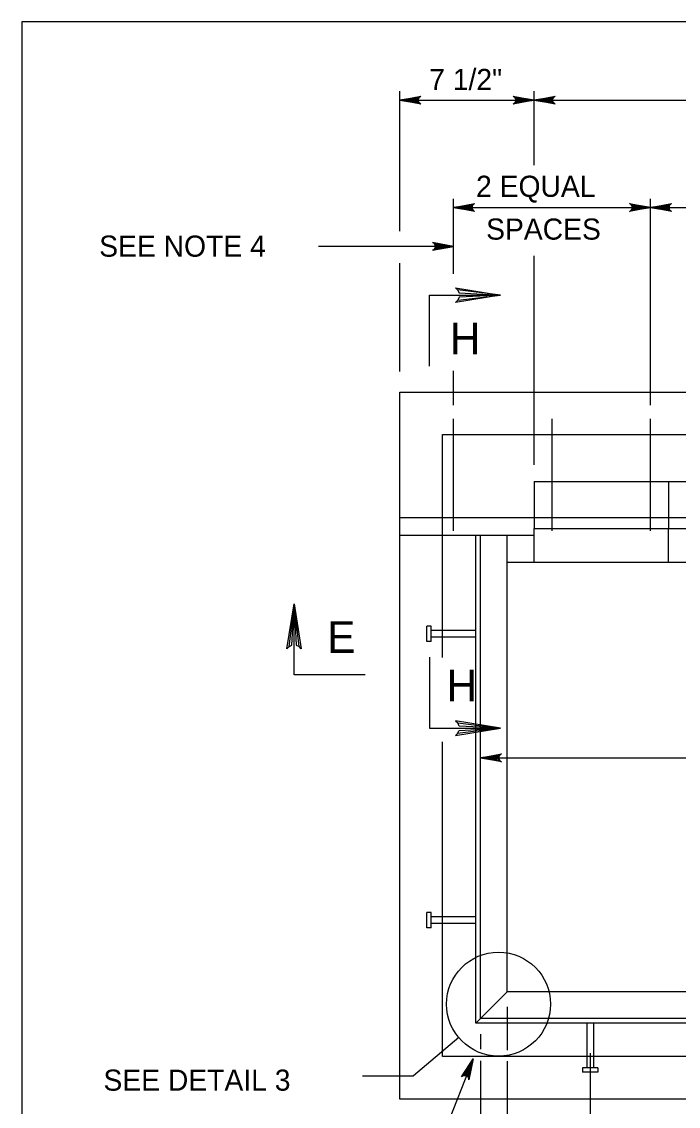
# Model space of a CAD drawing. Extents: x 2087776 to 2104538, y 970919 to 982612.
# Drawn here: x 2096181 to 2096487, y 974263 to 974768 of the extents above; entities that cross this region are included whole.
import ezdxf

# ---------------------------------------------------------------- set-up
doc = ezdxf.new("R2010")
doc.units = 0
doc.layers.add('1', color=7, linetype='Continuous')

msp = doc.modelspace()

# ---------------------------------------------------------------- linework, layer by layer
at = {"layer": '1'}
for p, q in [((2096357.18, 974670.27), (2096357.18, 974735.49)), ((2096419.68, 974700.9), (2096419.68, 974735.49)), ((2096357.18, 974731.24), (2096834.27, 974731.24)), ((2096382.21, 974650.31), (2096382.21, 974685.23)), ((2096382.21, 974681.24), (2097070.78, 974681.24)), ((2096473.87, 974589.22), (2096473.87, 974685.23)), ((2096382.21, 974663.17), (2096319.29, 974663.17)), ((2096419.68, 974561.42), (2096419.68, 974658.73)), ((2096357.18, 974604.93), (2096357.18, 974655.36)), ((2096382.21, 974589.22), (2096382.21, 974605.22)), ((2096357.18, 974266.16), (2096357.18, 974595.33)), ((2096357.18, 974595.33), (2096834.27, 974595.33)), ((2096382.21, 974530.74), (2096382.21, 974582.83)), ((2096428.04, 974530.74), (2096428.04, 974582.83)), ((2096473.87, 974530.74), (2096473.87, 974582.83)), ((2096376.97, 974575.54), (2096662.39, 974575.54)), ((2096376.97, 974471.81), (2096376.97, 974575.54)), ((2096419.68, 974553.66), (2096771.77, 974553.66)), ((2096419.68, 974553.66), (2096419.68, 974531.78)), ((2096482.2, 974553.66), (2096482.2, 974531.78)), ((2096357.18, 974536.99), (2096723.43, 974536.99)), ((2096419.68, 974531.78), (2096771.77, 974531.78)), ((2096419.68, 974516.16), (2096419.68, 974531.78)), ((2096482.2, 974516.16), (2096482.2, 974531.78)), ((2096357.18, 974528.66), (2096419.68, 974528.66)), ((2096392.59, 974301.57), (2096392.59, 974528.66)), ((2096394.68, 974303.66), (2096394.68, 974528.66)), ((2096407.18, 974316.16), (2096407.18, 974528.66)), ((2096407.18, 974516.16), (2096784.27, 974516.16)), ((2096369.68, 974479.27), (2096369.68, 974486.39)), ((2096371.68, 974486.39), (2096369.68, 974486.39)), ((2096371.68, 974479.27), (2096371.68, 974486.39)), ((2096392.59, 974484.39), (2096371.68, 974484.39)), ((2096371.68, 974479.27), (2096369.68, 974479.27)), ((2096392.59, 974481.27), (2096371.68, 974481.27)), ((2096376.97, 974285.95), (2096376.97, 974432.5)), ((2096394.68, 974425), (2096706.52, 974425)), ((2096369.68, 974345.93), (2096369.68, 974353.05)), ((2096371.68, 974353.05), (2096369.68, 974353.05)), ((2096371.68, 974345.93), (2096371.68, 974353.05)), ((2096392.59, 974351.05), (2096371.68, 974351.05)), ((2096392.59, 974347.93), (2096371.68, 974347.93)), ((2096371.68, 974345.93), (2096369.68, 974345.93)), ((2096392.59, 974301.57), (2096407.18, 974316.16)), ((2096784.27, 974316.16), (2096407.18, 974316.16)), ((2096407.18, 974309.06), (2096407.18, 974288.91)), ((2096796.77, 974303.66), (2096394.68, 974303.66)), ((2096798.86, 974301.57), (2096392.59, 974301.57)), ((2096444.16, 974301.57), (2096444.16, 974280.66)), ((2096447.28, 974301.57), (2096447.28, 974280.66)), ((2096384.61, 974294.78), (2096363.49, 974276.98)), ((2096394.68, 974296.46), (2096394.68, 974289.42)), ((2096445.72, 974287.59), (2096445.72, 974179.98)), ((2096391.36, 974284.91), (2096366.06, 974221.19)), ((2096662.39, 974285.95), (2096376.97, 974285.95)), ((2096394.68, 974284.02), (2096394.68, 974109.1)), ((2096407.18, 974283.76), (2096407.18, 974141.74)), ((2096442.16, 974280.66), (2096442.16, 974278.66)), ((2096449.28, 974280.66), (2096442.16, 974280.66)), ((2096449.28, 974278.66), (2096442.16, 974278.66)), ((2096449.28, 974280.66), (2096449.28, 974278.66)), ((2096339.82, 974276.98), (2096363.49, 974276.98)), ((2096834.27, 974266.16), (2096357.18, 974266.16))]:
    msp.add_line(p, q, dxfattribs=at)
for points in [[(2098759.93, 972917.37), (2098759.93, 974767.76), (2096181.19, 974767.76), (2096181.19, 972917.37), (2098759.93, 972917.37), (2098759.93, 973003.85), (2098103.76, 973003.85), (2098103.76, 973216.04), (2098759.93, 973216.04), (2098759.93, 973311.07), (2098103.76, 973311.07), (2098103.76, 972917.37), (2098362.29, 972917.37), (2098362.29, 973003.85), (2098362.29, 972917.37), (2098614.92, 972917.37), (2098614.92, 973003.85), (2098614.92, 972963.44), (2098759.93, 972963.44)], [(2096357.18, 974731.24), (2096366.96, 974733.08), (2096366.59, 974732.82), (2096366.21, 974732.56), (2096366.02, 974732.23), (2096365.82, 974731.9), (2096365.77, 974731.57), (2096365.71, 974731.24), (2096365.77, 974730.91), (2096365.82, 974730.59), (2096366.02, 974730.26), (2096366.21, 974729.93), (2096366.59, 974729.67), (2096366.96, 974729.41), (2096357.18, 974731.24), (2096366.59, 974729.67), (2096366.21, 974729.93), (2096357.18, 974731.24), (2096366.02, 974730.26), (2096365.82, 974730.59), (2096357.18, 974731.24), (2096365.77, 974730.91), (2096365.71, 974731.24), (2096357.18, 974731.24), (2096365.77, 974731.57), (2096365.82, 974731.9), (2096357.18, 974731.24), (2096366.02, 974732.23), (2096366.21, 974732.56), (2096357.18, 974731.24), (2096366.59, 974732.82)], [(2096419.68, 974731.24), (2096409.89, 974729.41), (2096410.27, 974729.67), (2096410.65, 974729.93), (2096410.84, 974730.26), (2096411.04, 974730.59), (2096411.09, 974730.91), (2096411.15, 974731.24), (2096411.09, 974731.57), (2096411.04, 974731.9), (2096410.84, 974732.23), (2096410.65, 974732.56), (2096410.27, 974732.82), (2096409.89, 974733.08), (2096419.68, 974731.24), (2096410.27, 974732.82), (2096410.65, 974732.56), (2096419.68, 974731.24), (2096410.84, 974732.23), (2096411.04, 974731.9), (2096419.68, 974731.24), (2096411.09, 974731.57), (2096411.15, 974731.24), (2096419.68, 974731.24), (2096411.09, 974730.91), (2096411.04, 974730.59), (2096419.68, 974731.24), (2096410.84, 974730.26), (2096410.65, 974729.93), (2096419.68, 974731.24), (2096410.27, 974729.67)], [(2096419.68, 974731.24), (2096429.46, 974733.08), (2096429.09, 974732.82), (2096428.71, 974732.56), (2096428.52, 974732.23), (2096428.32, 974731.9), (2096428.27, 974731.57), (2096428.21, 974731.24), (2096428.27, 974730.91), (2096428.32, 974730.59), (2096428.52, 974730.26), (2096428.71, 974729.93), (2096429.09, 974729.67), (2096429.46, 974729.41), (2096419.68, 974731.24), (2096429.09, 974729.67), (2096428.71, 974729.93), (2096419.68, 974731.24), (2096428.52, 974730.26), (2096428.32, 974730.59), (2096419.68, 974731.24), (2096428.27, 974730.91), (2096428.21, 974731.24), (2096419.68, 974731.24), (2096428.27, 974731.57), (2096428.32, 974731.9), (2096419.68, 974731.24), (2096428.52, 974732.23), (2096428.71, 974732.56), (2096419.68, 974731.24), (2096429.09, 974732.82)], [(2096382.21, 974681.24), (2096391.99, 974683.08), (2096391.62, 974682.82), (2096391.24, 974682.56), (2096391.05, 974682.23), (2096390.85, 974681.9), (2096390.8, 974681.57), (2096390.74, 974681.24), (2096390.8, 974680.91), (2096390.85, 974680.59), (2096391.05, 974680.26), (2096391.24, 974679.93), (2096391.62, 974679.67), (2096391.99, 974679.41), (2096382.21, 974681.24), (2096391.62, 974679.67), (2096391.24, 974679.93), (2096382.21, 974681.24), (2096391.05, 974680.26), (2096390.85, 974680.59), (2096382.21, 974681.24), (2096390.8, 974680.91), (2096390.74, 974681.24), (2096382.21, 974681.24), (2096390.8, 974681.57), (2096390.85, 974681.9), (2096382.21, 974681.24), (2096391.05, 974682.23), (2096391.24, 974682.56), (2096382.21, 974681.24), (2096391.62, 974682.82)], [(2096473.87, 974681.24), (2096464.08, 974679.41), (2096464.46, 974679.67), (2096464.84, 974679.93), (2096465.03, 974680.26), (2096465.23, 974680.59), (2096465.28, 974680.91), (2096465.34, 974681.24), (2096465.28, 974681.57), (2096465.23, 974681.9), (2096465.03, 974682.23), (2096464.84, 974682.56), (2096464.46, 974682.82), (2096464.08, 974683.08), (2096473.87, 974681.24), (2096464.46, 974682.82), (2096464.84, 974682.56), (2096473.87, 974681.24), (2096465.03, 974682.23), (2096465.23, 974681.9), (2096473.87, 974681.24), (2096465.28, 974681.57), (2096465.34, 974681.24), (2096473.87, 974681.24), (2096465.28, 974680.91), (2096465.23, 974680.59), (2096473.87, 974681.24), (2096465.03, 974680.26), (2096464.84, 974679.93), (2096473.87, 974681.24), (2096464.46, 974679.67)], [(2096473.87, 974681.24), (2096483.65, 974683.08), (2096483.28, 974682.82), (2096482.9, 974682.56), (2096482.71, 974682.23), (2096482.51, 974681.9), (2096482.46, 974681.57), (2096482.4, 974681.24), (2096482.46, 974680.91), (2096482.51, 974680.59), (2096482.71, 974680.26), (2096482.9, 974679.93), (2096483.28, 974679.67), (2096483.65, 974679.41), (2096473.87, 974681.24), (2096483.28, 974679.67), (2096482.9, 974679.93), (2096473.87, 974681.24), (2096482.71, 974680.26), (2096482.51, 974680.59), (2096473.87, 974681.24), (2096482.46, 974680.91), (2096482.4, 974681.24), (2096473.87, 974681.24), (2096482.46, 974681.57), (2096482.51, 974681.9), (2096473.87, 974681.24), (2096482.71, 974682.23), (2096482.9, 974682.56), (2096473.87, 974681.24), (2096483.28, 974682.82)], [(2096382.21, 974663.17), (2096372.42, 974665), (2096372.8, 974664.74), (2096373.18, 974664.48), (2096373.37, 974664.15), (2096373.57, 974663.83), (2096373.62, 974663.5), (2096373.68, 974663.17), (2096373.62, 974662.84), (2096373.57, 974662.51), (2096373.37, 974662.18), (2096373.18, 974661.86), (2096372.8, 974661.6), (2096372.42, 974661.33), (2096382.21, 974663.17), (2096372.8, 974661.6), (2096373.18, 974661.86), (2096382.21, 974663.17), (2096373.37, 974662.18), (2096373.57, 974662.51), (2096382.21, 974663.17), (2096373.62, 974662.84), (2096373.68, 974663.17), (2096382.21, 974663.17), (2096373.62, 974663.5), (2096373.57, 974663.83), (2096382.21, 974663.17), (2096373.37, 974664.15), (2096373.18, 974664.48), (2096382.21, 974663.17), (2096372.8, 974664.74)], [(2096384.03, 974642.95), (2096384.79, 974641.5), (2096404.06, 974640.44), (2096384.03, 974642.95), (2096383.02, 974643.83), (2096404.06, 974640.44), (2096384.8, 974639.48), (2096384.1, 974638.05), (2096404.06, 974640.44), (2096383.02, 974637.1), (2096384.1, 974638.05)], [(2096370.99, 974607.37), (2096370.99, 974640.44), (2096404.06, 974640.44)], [(2096305.47, 974476.76), (2096306.91, 974477.51), (2096307.97, 974496.78), (2096305.47, 974476.76), (2096304.58, 974475.74), (2096307.97, 974496.78), (2096308.93, 974477.52), (2096310.36, 974476.82), (2096307.97, 974496.78), (2096311.32, 974475.74), (2096310.36, 974476.82)], [(2096341.05, 974463.71), (2096307.97, 974463.71), (2096307.97, 974496.78)], [(2096370.99, 974471.94), (2096370.99, 974438.87), (2096404.06, 974438.87)], [(2096384.03, 974436.37), (2096384.79, 974437.81), (2096404.06, 974438.87), (2096384.03, 974436.37), (2096383.02, 974435.48), (2096404.06, 974438.87), (2096384.8, 974439.83), (2096384.1, 974441.26), (2096404.06, 974438.87), (2096383.02, 974442.22), (2096384.1, 974441.26)], [(2096394.68, 974425), (2096404.46, 974426.84), (2096404.09, 974426.58), (2096403.71, 974426.31), (2096403.52, 974425.99), (2096403.32, 974425.66), (2096403.27, 974425.33), (2096403.21, 974425), (2096403.27, 974424.67), (2096403.32, 974424.35), (2096403.52, 974424.02), (2096403.71, 974423.69), (2096404.09, 974423.43), (2096404.46, 974423.17), (2096394.68, 974425), (2096404.09, 974423.43), (2096403.71, 974423.69), (2096394.68, 974425), (2096403.52, 974424.02), (2096403.32, 974424.35), (2096394.68, 974425), (2096403.27, 974424.67), (2096403.21, 974425), (2096394.68, 974425), (2096403.27, 974425.33), (2096403.32, 974425.66), (2096394.68, 974425), (2096403.52, 974425.99), (2096403.71, 974426.31), (2096394.68, 974425), (2096404.09, 974426.58)], [(2096391.36, 974284.91), (2096389.33, 974275.16), (2096389.23, 974275.61), (2096389.13, 974276.06), (2096388.9, 974276.36), (2096388.68, 974276.67), (2096388.39, 974276.84), (2096388.11, 974277.02), (2096387.79, 974277.09), (2096387.46, 974277.17), (2096387.08, 974277.11), (2096386.71, 974277.06), (2096386.32, 974276.81), (2096385.94, 974276.56), (2096391.36, 974284.91), (2096386.32, 974276.81), (2096386.71, 974277.06), (2096391.36, 974284.91), (2096387.08, 974277.11), (2096387.46, 974277.17), (2096391.36, 974284.91), (2096387.79, 974277.09), (2096388.11, 974277.02), (2096391.36, 974284.91), (2096388.39, 974276.84), (2096388.68, 974276.67), (2096391.36, 974284.91), (2096388.9, 974276.36), (2096389.13, 974276.06), (2096391.36, 974284.91), (2096389.23, 974275.61)]]:
    msp.add_lwpolyline(points, dxfattribs=at)
msp.add_circle((2096403.12, 974310.38), 24.21, dxfattribs=at)

# ---------------------------------------------------------------- texts
for s, p in [('7 1/2"', (2096370.84, 974735.95)), ('SEE NOTE 4', (2096217.25, 974658.35))]:
    msp.add_text(s, height=9.843, rotation=360, dxfattribs=at).set_placement(p)
for s, height, p in [('2 EQUAL', 9.843, (2096392.65, 974686.21)), ('SPACES', 9.843, (2096397.33, 974666.29)), ('H', 14.76, (2096380.5, 974612.87)), ('E', 14.76, (2096323.32, 974473.87)), ('H', 14.76, (2096378.94, 974451.3)), ('SEE DETAIL 3', 9.8425, (2096219.24, 974270.07))]:
    msp.add_text(s, height=height, dxfattribs=at).set_placement(p)

doc.saveas('drawing.dxf')
